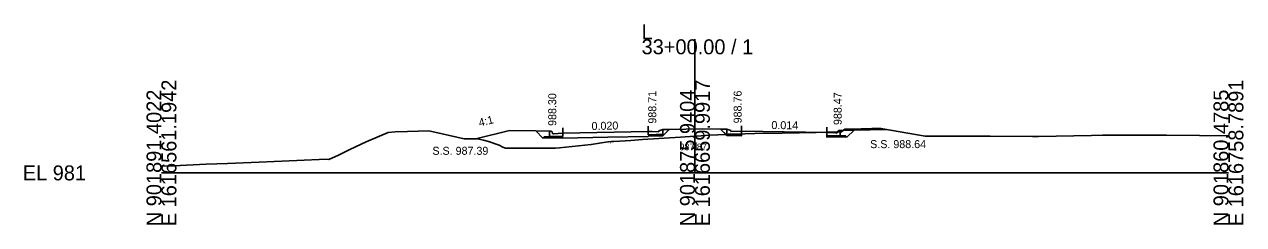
# Model space of a CAD drawing. Extents: x 1009 to 7438, y -1586 to 7964.
# Drawn here: x 3009.2 to 3237.7, y 914 to 951.6 of the extents above; entities that cross this region are included whole.
import ezdxf

# ---------------------------------------------------------------- set-up
doc = ezdxf.new("R2010")
doc.units = 0
for name, color, linetype in [('Exist Cross Section Cell', 7, 'Continuous'), ('Exist XS Center Line Elevation Label', 7, 'Continuous'), ('Exist XS Ground Line', 7, 'Continuous'), ('Prop XS Dump Level', 7, 'Continuous'), ('Prop XS Earthwork Shape', 7, 'Continuous'), ('Prop XS EOT Tick Mark', 7, 'Continuous'), ('Prop XS Finish Grade', 7, 'Continuous'), ('Prop XS Finish Grade CurbGutter', 7, 'Continuous'), ('Prop XS Finish Grade Earthwork', 7, 'Continuous'), ('Prop XS Finish Grade Pavement', 7, 'Continuous'), ('Prop XS Hydro Elevations', 7, 'Continuous'), ('Prop XS Pvmt Edge Slope', 7, 'Continuous'), ('Prop XS SE Text', 7, 'Continuous'), ('Prop XS Side Slope Text', 7, 'Continuous'), ('Prop XS SS Elevation Text', 7, 'Continuous'), ('Prop XS Subgrade CurbGutter', 7, 'Continuous'), ('Prop XS Subgrade Earthwork', 7, 'Continuous')]:
    doc.layers.add(name, color=color, linetype=linetype)

msp = doc.modelspace()

# ---------------------------------------------------------------- linework, layer by layer
at = {"layer": 'Exist Cross Section Cell'}
for p, q in [((3134.89, 923.73), (3134.89, 948.76)), ((3034.89, 923.73), (3134.89, 923.73)), ((3134.89, 923.73), (3234.89, 923.73))]:
    msp.add_line(p, q, dxfattribs=at)
at = {"layer": 'Exist XS Ground Line'}
for p, q in [((3073.28, 929.52), (3075.75, 930.64)), ((3075.75, 930.64), (3077.4, 931.31)), ((3077.4, 931.31), (3078.67, 931.45)), ((3078.67, 931.45), (3080.98, 931.46)), ((3080.98, 931.46), (3085.02, 931.63)), ((3085.02, 931.63), (3087.5, 931.04)), ((3087.5, 931.04), (3091.65, 930.11)), ((3091.65, 930.11), (3091.97, 930.13)), ((3091.97, 930.13), (3094.16, 930.09)), ((3125.05, 929.97), (3132.16, 930.43)), ((3132.16, 930.43), (3134.89, 930.6)), ((3134.89, 930.6), (3136.05, 930.67)), ((3136.05, 930.67), (3137.71, 930.77)), ((3137.71, 930.77), (3140.73, 930.95)), ((3140.73, 930.95), (3144.25, 931.03)), ((3144.25, 931.03), (3146.12, 931.09)), ((3146.12, 931.09), (3151.25, 931.19)), ((3151.25, 931.19), (3160.8, 931.37)), ((3160.8, 931.37), (3161.59, 931.4)), ((3161.59, 931.4), (3162.38, 931.43)), ((3162.38, 931.43), (3162.96, 931.93)), ((3162.96, 931.93), (3166.04, 931.99)), ((3166.04, 931.99), (3168.04, 932.03)), ((3168.04, 932.03), (3169.2, 932.06)), ((3169.2, 932.06), (3169.75, 932.07)), ((3169.75, 932.07), (3176.61, 930.88)), ((3176.61, 930.88), (3178.06, 930.62)), ((3178.06, 930.62), (3187.54, 930.63)), ((3187.54, 930.63), (3190.21, 930.63)), ((3190.21, 930.63), (3198.17, 930.52)), ((3198.17, 930.52), (3199.26, 930.52)), ((3199.26, 930.52), (3209.21, 930.74)), ((3209.21, 930.74), (3211.26, 930.77)), ((3211.26, 930.77), (3219.33, 930.82)), ((3219.33, 930.82), (3223.26, 930.78)), ((3223.26, 930.78), (3229.45, 930.76)), ((3229.45, 930.76), (3234.89, 930.65)), ((3068.06, 927.06), (3070.22, 928.1)), ((3070.22, 928.1), (3073.28, 929.52)), ((3094.16, 930.09), (3095.28, 929.87)), ((3095.28, 929.87), (3096.21, 929.59)), ((3096.21, 929.59), (3098.22, 928.9)), ((3098.22, 928.9), (3098.9, 928.55)), ((3098.9, 928.55), (3099.38, 928.37)), ((3099.38, 928.37), (3102.59, 928.35)), ((3102.59, 928.35), (3103.95, 928.34)), ((3103.95, 928.34), (3106.86, 928.34)), ((3106.86, 928.34), (3108.76, 928.34)), ((3108.76, 928.34), (3109.5, 928.43)), ((3109.5, 928.43), (3115.46, 929.03)), ((3115.46, 929.03), (3118.58, 929.55)), ((3118.58, 929.55), (3119.23, 929.6)), ((3119.23, 929.6), (3119.67, 929.64)), ((3119.67, 929.64), (3122.87, 929.83)), ((3122.87, 929.83), (3125.05, 929.97)), ((3047.25, 925.51), (3053.19, 925.71)), ((3053.19, 925.71), (3056.04, 925.89)), ((3056.04, 925.89), (3060.27, 926.07)), ((3060.27, 926.07), (3065.85, 926.29)), ((3065.85, 926.29), (3066.29, 926.26)), ((3066.29, 926.26), (3068.06, 927.06)), ((3034.89, 924.98), (3037.13, 925.03)), ((3037.13, 925.03), (3043.26, 925.35)), ((3043.26, 925.35), (3047.25, 925.51))]:
    msp.add_line(p, q, dxfattribs=at)
at = {"layer": 'Prop XS Dump Level'}
for p, q in [((3110.14, 931.15), (3126.14, 931.47)), ((3110.14, 931.15), (3126.14, 931.47)), ((3143.64, 931.53), (3159.64, 931.31)), ((3143.64, 931.53), (3159.64, 931.31))]:
    msp.add_line(p, q, dxfattribs=at)
at = {"layer": 'Prop XS Earthwork Shape'}
for points in [[(3118.58, 930.4), (3126.14, 930.55), (3126.14, 930.64), (3128.89, 930.7), (3130.07, 931.88), (3130.12, 931.88), (3136.24, 932), (3139.67, 931.93), (3139.7, 931.93), (3140.69, 930.94), (3137.71, 930.77), (3136.05, 930.67), (3134.89, 930.6), (3132.16, 930.43), (3125.05, 929.97), (3122.87, 929.83), (3119.67, 929.64), (3119.23, 929.6), (3118.58, 929.55), (3115.46, 929.03), (3109.5, 928.43), (3108.76, 928.34), (3106.86, 928.34), (3103.95, 928.34), (3102.59, 928.35), (3099.38, 928.37), (3098.9, 928.55), (3098.22, 928.9), (3096.21, 929.59), (3095.28, 929.87), (3094.16, 930.09), (3093.79, 930.1), (3100.14, 931.69), (3105.05, 931.59), (3106.39, 930.25), (3110.14, 930.32), (3110.14, 930.23)], [(3141.1, 930.94), (3140.9, 930.73), (3140.69, 930.94), (3140.73, 930.95), (3140.89, 930.95)], [(3141.11, 930.95), (3141.1, 930.94), (3140.89, 930.95)], [(3141.1, 930.94), (3140.9, 930.73), (3143.64, 930.7), (3143.64, 930.95), (3142.14, 930.97), (3141.76, 930.97), (3141.11, 930.95)], [(3143.64, 931.02), (3143.64, 930.95), (3142.14, 930.97), (3141.76, 930.97)], [(3159.64, 930.73), (3162.14, 930.7), (3162.14, 931.42), (3161.63, 931.4), (3161.61, 931.33), (3161.52, 931.24), (3161.39, 931.22), (3159.64, 931.31)], [(3160.8, 931.37), (3161.59, 931.4), (3161.63, 931.4), (3161.61, 931.33), (3161.52, 931.24), (3161.39, 931.22), (3159.64, 931.31), (3159.64, 931.35)], [(3159.64, 930.73), (3162.14, 930.7), (3163.14, 930.68), (3163.39, 930.43), (3159.64, 930.48)], [(3162.14, 931.42), (3162.38, 931.43), (3162.71, 931.71), (3164.72, 931.76), (3163.39, 930.43), (3163.14, 930.68), (3162.14, 930.7)], [(3166.04, 931.99), (3168.04, 932.03), (3169.2, 932.06), (3169.75, 932.07), (3170.82, 931.89), (3164.72, 931.76), (3162.71, 931.71), (3162.96, 931.93)]]:
    msp.add_lwpolyline(points, close=True, dxfattribs=at)
at = {"layer": 'Prop XS EOT Tick Mark'}
for p, q in [((3126.14, 931.47), (3126.14, 932.47)), ((3143.64, 931.53), (3143.64, 932.53)), ((3110.14, 931.15), (3110.14, 932.15)), ((3159.64, 931.31), (3159.64, 932.31))]:
    msp.add_line(p, q, dxfattribs=at)
at = {"layer": 'Prop XS Finish Grade'}
for p, q in [((3107.64, 931.53), (3105.05, 931.59)), ((3128.89, 931.85), (3130.12, 931.88)), ((3140.89, 931.91), (3139.67, 931.93)), ((3162.14, 931.7), (3164.72, 931.76))]:
    msp.add_line(p, q, dxfattribs=at)
at = {"layer": 'Prop XS Finish Grade CurbGutter'}
for p, q in [((3107.64, 931.53), (3107.89, 931.53)), ((3107.89, 931.53), (3108.02, 931.5)), ((3108.11, 931.41), (3108.02, 931.5)), ((3108.18, 931.16), (3108.11, 931.41)), ((3108.27, 931.07), (3108.18, 931.16)), ((3108.39, 931.05), (3108.27, 931.07)), ((3110.14, 931.15), (3108.39, 931.05)), ((3126.14, 931.47), (3126.89, 931.46)), ((3126.14, 931.47), (3128.14, 931.43)), ((3128.14, 931.6), (3128.89, 931.85)), ((3128.14, 931.43), (3128.14, 931.6)), ((3141.64, 931.66), (3140.89, 931.91)), ((3141.64, 931.49), (3141.64, 931.66)), ((3143.64, 931.53), (3141.64, 931.49)), ((3159.64, 931.31), (3161.39, 931.22)), ((3161.39, 931.22), (3161.52, 931.24)), ((3161.52, 931.24), (3161.61, 931.33)), ((3161.61, 931.33), (3161.68, 931.58)), ((3161.68, 931.58), (3161.77, 931.67)), ((3161.89, 931.7), (3161.77, 931.67)), ((3162.14, 931.7), (3161.89, 931.7))]:
    msp.add_line(p, q, dxfattribs=at)
at = {"layer": 'Prop XS Finish Grade Earthwork'}
for p, q in [((3100.14, 931.69), (3093.79, 930.1)), ((3105.05, 931.59), (3100.14, 931.69)), ((3130.12, 931.88), (3136.24, 932)), ((3136.24, 932), (3139.67, 931.93)), ((3164.72, 931.76), (3170.82, 931.89))]:
    msp.add_line(p, q, dxfattribs=at)
at = {"layer": 'Prop XS Finish Grade Pavement'}
for p, q in [((3110.14, 931.15), (3126.14, 931.47)), ((3143.64, 931.53), (3159.64, 931.31))]:
    msp.add_line(p, q, dxfattribs=at)
at = {"layer": 'Prop XS Pvmt Edge Slope'}
for p, q in [((3106.64, 930.5), (3106.39, 930.25)), ((3107.64, 930.52), (3106.64, 930.5)), ((3127.64, 930.92), (3128.89, 930.95)), ((3127.64, 930.92), (3128.64, 930.94)), ((3128.64, 930.94), (3128.89, 930.7)), ((3141.1, 930.94), (3140.89, 930.95)), ((3141.14, 930.98), (3140.9, 930.73)), ((3142.14, 930.97), (3141.14, 930.98)), ((3162.14, 930.7), (3163.14, 930.68)), ((3163.14, 930.68), (3163.39, 930.43))]:
    msp.add_line(p, q, dxfattribs=at)
at = {"layer": 'Prop XS Subgrade CurbGutter'}
for p, q in [((3107.64, 930.52), (3107.64, 931.53)), ((3110.14, 930.57), (3107.64, 930.52)), ((3110.14, 931.15), (3110.14, 930.57)), ((3126.14, 931.47), (3126.14, 930.89)), ((3126.14, 930.89), (3127.64, 930.92)), ((3128.89, 930.95), (3128.89, 931.85)), ((3140.89, 930.95), (3140.89, 931.91)), ((3143.64, 930.95), (3142.14, 930.97)), ((3143.64, 931.53), (3143.64, 930.95)), ((3159.64, 931.31), (3159.64, 930.73)), ((3159.64, 930.73), (3162.14, 930.7)), ((3162.14, 930.7), (3162.14, 931.7))]:
    msp.add_line(p, q, dxfattribs=at)
at = {"layer": 'Prop XS Subgrade Earthwork'}
for p, q in [((3106.39, 930.25), (3105.05, 931.59)), ((3110.14, 930.32), (3106.39, 930.25)), ((3118.58, 930.4), (3110.14, 930.23)), ((3110.14, 930.23), (3110.14, 930.32)), ((3118.58, 930.4), (3126.14, 930.55)), ((3126.14, 930.64), (3128.89, 930.7)), ((3126.14, 930.55), (3126.14, 930.64)), ((3128.89, 930.7), (3130.07, 931.88)), ((3140.9, 930.73), (3139.7, 931.93)), ((3143.64, 930.7), (3140.9, 930.73)), ((3143.64, 930.7), (3143.64, 931.02)), ((3159.64, 930.39), (3159.64, 931.35)), ((3159.64, 930.39), (3159.64, 930.48)), ((3159.64, 930.48), (3163.39, 930.43)), ((3163.39, 930.43), (3164.72, 931.76))]:
    msp.add_line(p, q, dxfattribs=at)

# ---------------------------------------------------------------- texts
at = {"layer": 'Exist Cross Section Cell'}
for s, p in [('L', (3124.89, 948.76)), ('33+00.00 / 1', (3124.89, 945.96)), ('EL 981', (3008.89, 922.33))]:
    msp.add_text(s, height=2.8, dxfattribs=at).set_placement(p)
for s, p in [('E 1616561.1942', (3037.69, 913.73)), ('E 1616659.9917', (3137.69, 913.73)), ('E 1616758.7891', (3237.69, 913.73)), ('N 901891.4022', (3034.89, 913.73)), ('N 901875.9404', (3134.89, 913.73)), ('N 901860.4785', (3234.89, 913.73))]:
    msp.add_text(s, height=2.8, rotation=90, dxfattribs=at).set_placement(p)
at = {"layer": 'Exist XS Center Line Elevation Label'}
msp.add_text('987.87', height=1.25, dxfattribs=at).set_placement((3131.99, 927.97))
at = {"layer": 'Prop XS Dump Level'}
for p in [(3160.86, 931.07), (3118.58, 929.25), (3118.58, 929.25), (3118.58, 929.25)]:
    msp.add_text('Eop', height=0.3, dxfattribs=at).set_placement(p)
at = {"layer": 'Prop XS Hydro Elevations'}
for s, p in [('988.30', (3108.89, 932.53)), ('988.71', (3127.64, 932.96)), ('988.76', (3143.64, 933.01)), ('988.47', (3162.39, 932.7))]:
    msp.add_text(s, height=1.5, rotation=90, dxfattribs=at).set_placement(p)
at = {"layer": 'Prop XS SE Text'}
for s, rotation, p in [('0.020', 1.1458, (3115.52, 931.76)), ('0.014', 359.222, (3149.21, 931.95))]:
    msp.add_text(s, height=1.5, rotation=rotation, dxfattribs=at).set_placement(p)
at = {"layer": 'Prop XS Side Slope Text'}
msp.add_text('4:1', height=1.5, rotation=14.0362, dxfattribs=at).set_placement((3094.55, 932.38))
at = {"layer": 'Prop XS SS Elevation Text'}
for s, p in [('S.S. 987.39', (3085.68, 927.12)), ('S.S. 988.64', (3167.73, 928.37))]:
    msp.add_text(s, height=1.5, dxfattribs=at).set_placement(p)

doc.saveas('drawing.dxf')
